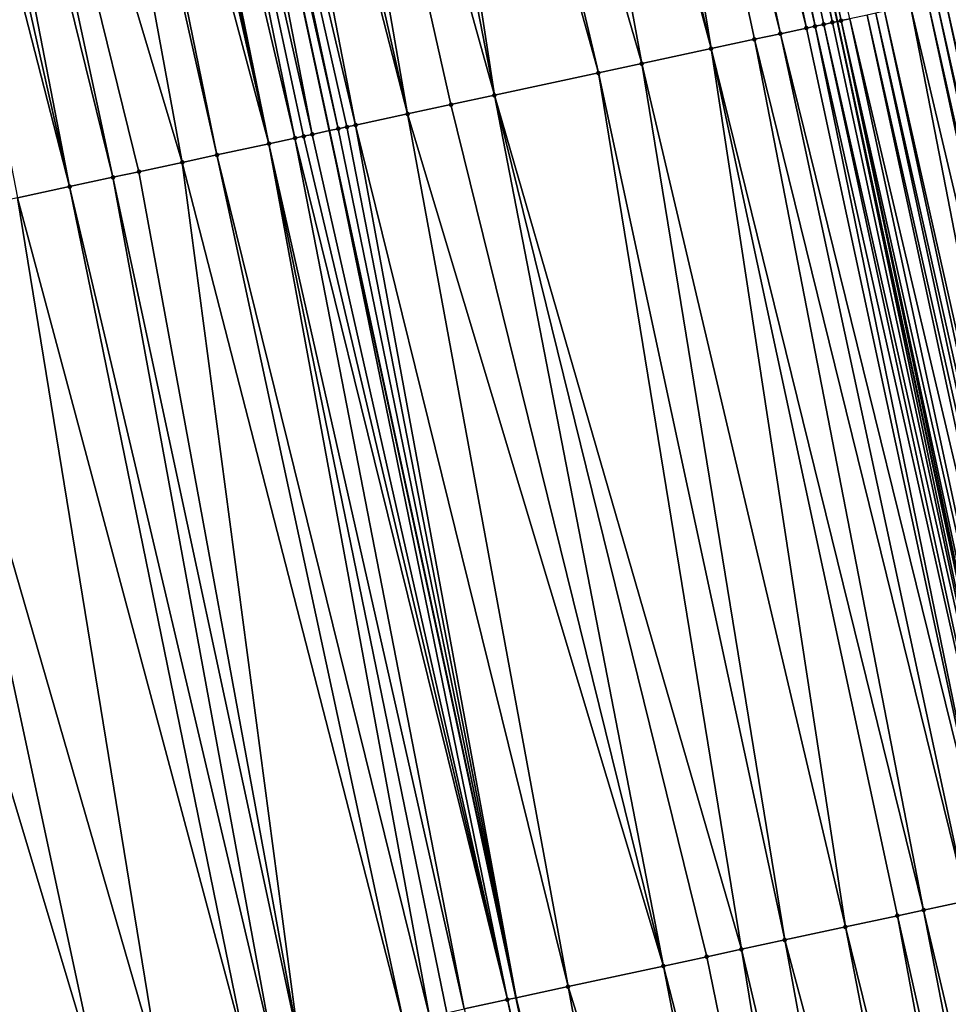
# Model space of a CAD drawing. Header units: feet. Extents: x 2004186 to 2014793, y 836912 to 864902.
# Tile 359 of 974: x 2010616 to 2010637, y 847116 to 847139. Entities that reach past the tile are written whole.
import ezdxf

# ---------------------------------------------------------------- set-up
doc = ezdxf.new("R2010")
doc.units = ezdxf.units.FT
doc.header["$LTSCALE"] = 100
doc.header["$MEASUREMENT"] = 0
for name, color, linetype, lineweight in [('EP_Travel Lane', 5, 'Continuous', 40), ('GPL_Skip Line', 2, 'Continuous', 40), ('Road Shots', 4, 'Continuous', 200), ('Road X-Section', 30, 'Continuous', 13)]:
    doc.layers.add(name, color=color, linetype=linetype, lineweight=lineweight)
doc.layers.add('I-77 SB_MM21-27-Surface-TIN', color=7, linetype='Continuous')

msp = doc.modelspace()

# ---------------------------------------------------------------- linework, layer by layer
at = {"layer": 'EP_Travel Lane'}
msp.add_polyline3d([(2010669.801309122, 846961.7875387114, 435.2640511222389), (2010666.119509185, 846981.4457389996, 435.2751564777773), (2010662.437708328, 847001.1039442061, 435.275667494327), (2010658.71559433, 847020.9368191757, 435.2728657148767), (2010654.727429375, 847040.5351569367, 435.2588388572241), (2010650.739263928, 847060.1334971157, 435.2607070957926), (2010646.75109822, 847079.7318385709, 435.2693620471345), (2010642.721483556, 847099.4424809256, 435.2498582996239), (2010638.509806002, 847118.9939856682, 435.2241894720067), (2010634.298128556, 847138.5454899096, 435.197692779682), (2010630.086446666, 847158.0970147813, 435.2048819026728), (2010625.824802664, 847177.7605070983, 435.1759360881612), (2010621.414232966, 847197.2680792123, 435.1353048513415), (2010617.003659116, 847216.7756696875, 435.1021214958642), (2010612.593093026, 847236.2832258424, 435.0550587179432), (2010608.091378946, 847255.9501270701, 435.0121007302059), (2010603.394446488, 847275.3906890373, 434.9537945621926)], dxfattribs=at)
at = {"layer": 'GPL_Skip Line'}
msp.add_polyline3d([(2010658.425751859, 846959.6426882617, 434.8346404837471), (2010654.719709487, 846979.2963235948, 434.8327586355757), (2010651.013668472, 846998.9499517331, 434.8458880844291), (2010647.299672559, 847018.6020272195, 434.8315263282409), (2010643.292333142, 847038.1964483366, 434.8466748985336), (2010639.284994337, 847057.7908664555, 434.8428464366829), (2010635.277655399, 847077.3852852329, 434.8431873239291), (2010631.25525284, 847096.9765361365, 434.8154953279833), (2010627.050621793, 847116.5295742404, 434.8180633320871), (2010622.84599493, 847136.0825928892, 434.7888662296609), (2010618.641362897, 847155.6356355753, 434.798914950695), (2010614.412306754, 847175.183235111, 434.7560637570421), (2010610.008453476, 847194.6923061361, 434.7087903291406), (2010605.604603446, 847214.2013627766, 434.6556823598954), (2010601.200750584, 847233.7104319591, 434.6076615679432), (2010596.746246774, 847253.2076785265, 434.5645376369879), (2010592.049026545, 847272.648150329, 434.498719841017)], dxfattribs=at)
at = {"layer": 'I-77 SB_MM21-27-Surface-TIN', "color": 128, "linetype": 'ByBlock', "lineweight": -2}
for points in [[(2010629.786538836, 847158.0325196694, 435.1990078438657), (2010629.395479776, 847157.9484196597, 435.186906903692), (2010633.795640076, 847138.4374328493, 435.1924936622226)], [(2010629.982068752, 847158.0745678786, 435.2021265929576), (2010629.786538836, 847158.0325196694, 435.1990078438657), (2010634.186699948, 847138.5215290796, 435.1984243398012)], [(2010629.786538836, 847158.0325196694, 435.1990078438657), (2010633.991169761, 847138.4794821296, 435.1973614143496), (2010634.186699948, 847138.5215290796, 435.1984243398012)], [(2010629.786538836, 847158.0325196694, 435.1990078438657), (2010633.795640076, 847138.4374328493, 435.1924936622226), (2010633.991169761, 847138.4794821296, 435.1973614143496)], [(2010629.982068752, 847158.0745678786, 435.2021265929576), (2010634.186699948, 847138.5215290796, 435.1984243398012), (2010630.086446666, 847158.0970147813, 435.2048819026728)], [(2010630.177598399, 847158.1166173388, 435.2072880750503), (2010630.086446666, 847158.0970147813, 435.2048819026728), (2010634.298128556, 847138.5454899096, 435.197692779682)], [(2010634.186699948, 847138.5215290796, 435.1984243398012), (2010634.298128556, 847138.5454899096, 435.197692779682), (2010630.086446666, 847158.0970147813, 435.2048819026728)], [(2010630.177598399, 847158.1166173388, 435.2072880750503), (2010634.298128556, 847138.5454899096, 435.197692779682), (2010634.382230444, 847138.5635745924, 435.197140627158)], [(2010630.177598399, 847158.1166173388, 435.2072880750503), (2010634.382230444, 847138.5635745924, 435.197140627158), (2010634.577758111, 847138.6056332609, 435.2173359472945)], [(2010628.808890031, 847157.8222750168, 435.177525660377), (2010628.222301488, 847157.6961247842, 435.1590176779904), (2010633.013521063, 847138.2692369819, 435.1750704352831)], [(2010629.395479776, 847157.9484196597, 435.186906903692), (2010628.808890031, 847157.8222750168, 435.177525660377), (2010633.600110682, 847138.3953822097, 435.1854070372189)], [(2010628.808890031, 847157.8222750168, 435.177525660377), (2010633.013521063, 847138.2692369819, 435.1750704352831), (2010633.600110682, 847138.3953822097, 435.1854070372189)], [(2010629.395479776, 847157.9484196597, 435.186906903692), (2010633.600110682, 847138.3953822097, 435.1854070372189), (2010633.795640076, 847138.4374328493, 435.1924936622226)], [(2010628.222301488, 847157.6961247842, 435.1590176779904), (2010626.853595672, 847157.4017705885, 435.1098697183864), (2010631.449285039, 847137.932835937, 435.1250240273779)], [(2010628.222301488, 847157.6961247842, 435.1590176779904), (2010632.426932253, 847138.143087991, 435.1585903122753), (2010633.013521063, 847138.2692369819, 435.1750704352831)], [(2010628.222301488, 847157.6961247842, 435.1590176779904), (2010631.449285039, 847137.932835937, 435.1250240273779), (2010632.426932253, 847138.143087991, 435.1585903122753)], [(2010626.853595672, 847157.4017705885, 435.1098697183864), (2010626.267008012, 847157.2756162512, 435.0846605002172), (2010631.449285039, 847137.932835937, 435.1250240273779)], [(2010626.267008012, 847157.2756162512, 435.0846605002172), (2010624.311714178, 847156.8551093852, 435.0130245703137), (2010629.885050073, 847137.5964299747, 435.0669487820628)], [(2010626.267008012, 847157.2756162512, 435.0846605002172), (2010629.885050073, 847137.5964299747, 435.0669487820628), (2010631.449285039, 847137.932835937, 435.1250240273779)], [(2010623.529597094, 847156.6869045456, 434.9809526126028), (2010622.747479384, 847156.5187026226, 434.9536426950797), (2010626.561052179, 847136.8815607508, 434.9328379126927)], [(2010624.311714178, 847156.8551093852, 435.0130245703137), (2010623.529597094, 847156.6869045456, 434.9809526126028), (2010628.907403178, 847137.3861764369, 435.0309598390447)], [(2010623.529597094, 847156.6869045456, 434.9809526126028), (2010626.561052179, 847136.8815607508, 434.9328379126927), (2010628.907403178, 847137.3861764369, 435.0309598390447)], [(2010624.311714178, 847156.8551093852, 435.0130245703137), (2010628.907403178, 847137.3861764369, 435.0309598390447), (2010629.885050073, 847137.5964299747, 435.0669487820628)], [(2010622.747479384, 847156.5187026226, 434.9536426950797), (2010621.183245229, 847156.182292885, 434.889403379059), (2010626.561052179, 847136.8815607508, 434.9328379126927)], [(2010621.183245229, 847156.182292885, 434.889403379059), (2010620.205598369, 847155.9720391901, 434.8531578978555), (2010624.6057591, 847136.4610503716, 434.8554663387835)], [(2010621.183245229, 847156.182292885, 434.889403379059), (2010625.583405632, 847136.6713055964, 434.8942096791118), (2010626.561052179, 847136.8815607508, 434.9328379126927)], [(2010621.183245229, 847156.182292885, 434.889403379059), (2010624.6057591, 847136.4610503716, 434.8554663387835), (2010625.583405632, 847136.6713055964, 434.8942096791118)], [(2010619.619009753, 847155.8458892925, 434.8351972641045), (2010618.836892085, 847155.6776871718, 434.8075644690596), (2010623.432582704, 847136.2087466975, 434.8132119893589)], [(2010620.205598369, 847155.9720391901, 434.8531578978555), (2010619.619009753, 847155.8458892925, 434.8351972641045), (2010624.6057591, 847136.4610503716, 434.8554663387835)], [(2010619.619009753, 847155.8458892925, 434.8351972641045), (2010623.432582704, 847136.2087466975, 434.8132119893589), (2010624.6057591, 847136.4610503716, 434.8554663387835)], [(2010618.054775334, 847155.509480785, 434.7729663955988), (2010622.454935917, 847135.9984926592, 434.7764057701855), (2010618.641362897, 847155.6356355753, 434.798914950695)], [(2010618.836892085, 847155.6776871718, 434.8075644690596), (2010618.641362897, 847155.6356355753, 434.798914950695), (2010623.041524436, 847136.124643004, 434.7950964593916)], [(2010622.454935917, 847135.9984926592, 434.7764057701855), (2010622.84599493, 847136.0825928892, 434.7888662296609), (2010618.641362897, 847155.6356355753, 434.798914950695)], [(2010623.041524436, 847136.124643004, 434.7950964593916), (2010618.641362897, 847155.6356355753, 434.798914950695), (2010622.84599493, 847136.0825928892, 434.7888662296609)], [(2010618.836892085, 847155.6776871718, 434.8075644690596), (2010623.237053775, 847136.166693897, 434.8025971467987), (2010623.432582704, 847136.2087466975, 434.8132119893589)], [(2010618.836892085, 847155.6776871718, 434.8075644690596), (2010623.041524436, 847136.124643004, 434.7950964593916), (2010623.237053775, 847136.166693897, 434.8025971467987)], [(2010617.272656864, 847155.3412823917, 434.7514192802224), (2010617.077127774, 847155.2992303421, 434.7420303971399), (2010621.4772878, 847135.7882448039, 434.7496940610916)], [(2010617.468186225, 847155.383333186, 434.7587587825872), (2010617.272656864, 847155.3412823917, 434.7514192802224), (2010621.4772878, 847135.7882448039, 434.7496940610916)], [(2010618.054775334, 847155.509480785, 434.7729663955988), (2010617.468186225, 847155.383333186, 434.7587587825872), (2010622.063875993, 847135.914396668, 434.7708657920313)], [(2010617.468186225, 847155.383333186, 434.7587587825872), (2010621.4772878, 847135.7882448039, 434.7496940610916), (2010622.063875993, 847135.914396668, 434.7708657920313)], [(2010618.054775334, 847155.509480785, 434.7729663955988), (2010622.259405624, 847135.9564462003, 434.7761446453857), (2010622.454935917, 847135.9984926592, 434.7764057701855)], [(2010618.054775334, 847155.509480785, 434.7729663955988), (2010622.063875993, 847135.914396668, 434.7708657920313), (2010622.259405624, 847135.9564462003, 434.7761446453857)], [(2010616.295012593, 847155.1310166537, 434.6955111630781), (2010615.903954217, 847155.0469134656, 434.6782208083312), (2010620.304113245, 847135.5359325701, 434.6934648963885)], [(2010617.077127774, 847155.2992303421, 434.7420303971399), (2010616.295012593, 847155.1310166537, 434.6955111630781), (2010621.4772878, 847135.7882448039, 434.7496940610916)], [(2010616.295012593, 847155.1310166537, 434.6955111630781), (2010620.304113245, 847135.5359325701, 434.6934648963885), (2010621.4772878, 847135.7882448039, 434.7496940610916)], [(2010615.903954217, 847155.0469134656, 434.6782208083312), (2010613.753130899, 847154.5843563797, 434.6001830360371), (2010619.521996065, 847135.3677281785, 434.6621243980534)], [(2010615.903954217, 847155.0469134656, 434.6782208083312), (2010619.521996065, 847135.3677281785, 434.6621243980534), (2010620.304113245, 847135.5359325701, 434.6934648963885)], [(2010613.166541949, 847154.4582080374, 434.584761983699), (2010612.57995322, 847154.3320586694, 434.5676659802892), (2010616.980113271, 847134.8210730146, 434.5751398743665)], [(2010613.753130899, 847154.5843563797, 434.6001830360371), (2010613.166541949, 847154.4582080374, 434.584761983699), (2010617.957760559, 847135.0313247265, 434.6081478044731)], [(2010613.166541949, 847154.4582080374, 434.584761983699), (2010616.980113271, 847134.8210730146, 434.5751398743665), (2010617.957760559, 847135.0313247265, 434.6081478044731)], [(2010613.753130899, 847154.5843563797, 434.6001830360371), (2010618.54434868, 847135.1574769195, 434.6298560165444), (2010619.521996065, 847135.3677281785, 434.6621243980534)], [(2010613.753130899, 847154.5843563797, 434.6001830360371), (2010617.957760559, 847135.0313247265, 434.6081478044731), (2010618.54434868, 847135.1574769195, 434.6298560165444)], [(2010612.57995322, 847154.3320586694, 434.5676659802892), (2010611.99336504, 847154.20590675, 434.5464045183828), (2010616.980113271, 847134.8210730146, 434.5751398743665)], [(2010611.99336504, 847154.20590675, 434.5464045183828), (2010615.806937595, 847134.5687659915, 434.5274173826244), (2010616.980113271, 847134.8210730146, 434.5751398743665)], [(2010637.510690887, 847139.2364306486, 435.3853445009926), (2010636.728572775, 847139.0682305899, 435.3610784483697), (2010641.128730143, 847119.557257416, 435.3889295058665)], [(2010636.337515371, 847138.9841228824, 435.3364090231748), (2010635.946456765, 847138.9000207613, 435.3208609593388), (2010640.542143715, 847119.4310973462, 435.3543611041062)], [(2010636.53304431, 847139.0261756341, 435.3469445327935), (2010636.337515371, 847138.9841228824, 435.3364090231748), (2010640.737672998, 847119.473148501, 435.3622888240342)], [(2010636.337515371, 847138.9841228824, 435.3364090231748), (2010640.542143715, 847119.4310973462, 435.3543611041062), (2010640.737672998, 847119.473148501, 435.3622888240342)], [(2010636.728572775, 847139.0682305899, 435.3610784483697), (2010636.53304431, 847139.0261756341, 435.3469445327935), (2010640.933201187, 847119.5152047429, 435.3785226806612)], [(2010636.53304431, 847139.0261756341, 435.3469445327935), (2010640.737672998, 847119.473148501, 435.3622888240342), (2010640.933201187, 847119.5152047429, 435.3785226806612)], [(2010636.728572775, 847139.0682305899, 435.3610784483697), (2010640.933201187, 847119.5152047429, 435.3785226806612), (2010641.128730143, 847119.557257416, 435.3889295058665)], [(2010639.173437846, 847119.1367434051, 435.3056281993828), (2010634.968812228, 847138.6897562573, 435.2669673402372), (2010634.577758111, 847138.6056332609, 435.2173359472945)], [(2010635.164339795, 847138.7318153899, 435.2879208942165), (2010634.968812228, 847138.6897562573, 435.2669673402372), (2010639.368965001, 847119.1788044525, 435.3297079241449)], [(2010639.368965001, 847119.1788044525, 435.3297079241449), (2010634.968812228, 847138.6897562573, 435.2669673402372), (2010639.173437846, 847119.1367434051, 435.3056281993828)], [(2010635.359868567, 847138.7738689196, 435.2997263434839), (2010635.164339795, 847138.7318153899, 435.2879208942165), (2010639.564495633, 847119.2208493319, 435.3273899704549)], [(2010635.164339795, 847138.7318153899, 435.2879208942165), (2010639.368965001, 847119.1788044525, 435.3297079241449), (2010639.564495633, 847119.2208493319, 435.3273899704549)], [(2010635.946456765, 847138.9000207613, 435.3208609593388), (2010635.359868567, 847138.7738689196, 435.2997263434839), (2010639.760025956, 847119.2628956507, 435.3274224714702)], [(2010635.359868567, 847138.7738689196, 435.2997263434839), (2010639.564495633, 847119.2208493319, 435.3273899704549), (2010639.760025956, 847119.2628956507, 435.3274224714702)], [(2010635.946456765, 847138.9000207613, 435.3208609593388), (2010639.760025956, 847119.2628956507, 435.3274224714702), (2010640.542143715, 847119.4310973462, 435.3543611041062)], [(2010638.195797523, 847118.9264593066, 435.2197429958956), (2010633.991169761, 847138.4794821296, 435.1973614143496), (2010633.795640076, 847138.4374328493, 435.1924936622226)], [(2010638.391327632, 847118.9685066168, 435.2213939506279), (2010634.186699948, 847138.5215290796, 435.1984243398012), (2010633.991169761, 847138.4794821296, 435.1973614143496)], [(2010638.391327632, 847118.9685066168, 435.2213939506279), (2010633.991169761, 847138.4794821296, 435.1973614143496), (2010638.195797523, 847118.9264593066, 435.2197429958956)], [(2010638.391327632, 847118.9685066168, 435.2213939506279), (2010634.298128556, 847138.5454899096, 435.197692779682), (2010634.186699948, 847138.5215290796, 435.1984243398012)], [(2010634.382230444, 847138.5635745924, 435.197140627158), (2010634.298128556, 847138.5454899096, 435.197692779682), (2010638.509806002, 847118.9939856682, 435.2241894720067)], [(2010638.391327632, 847118.9685066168, 435.2213939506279), (2010638.509806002, 847118.9939856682, 435.2241894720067), (2010634.298128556, 847138.5454899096, 435.197692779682)], [(2010638.782384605, 847119.0526163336, 435.2493436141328), (2010634.577758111, 847138.6056332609, 435.2173359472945), (2010634.382230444, 847138.5635745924, 435.197140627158)], [(2010638.586857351, 847119.0105557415, 435.2260075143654), (2010634.382230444, 847138.5635745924, 435.197140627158), (2010638.509806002, 847118.9939856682, 435.2241894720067)], [(2010638.782384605, 847119.0526163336, 435.2493436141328), (2010634.382230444, 847138.5635745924, 435.197140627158), (2010638.586857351, 847119.0105557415, 435.2260075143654)], [(2010639.173437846, 847119.1367434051, 435.3056281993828), (2010634.577758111, 847138.6056332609, 435.2173359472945), (2010638.782384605, 847119.0526163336, 435.2493436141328)], [(2010637.218148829, 847118.7162141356, 435.1974144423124), (2010633.013521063, 847138.2692369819, 435.1750704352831), (2010632.426932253, 847138.143087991, 435.1585903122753)], [(2010637.804738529, 847118.8423589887, 435.2071388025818), (2010633.600110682, 847138.3953822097, 435.1854070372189), (2010633.013521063, 847138.2692369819, 435.1750704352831)], [(2010637.804738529, 847118.8423589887, 435.2071388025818), (2010633.013521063, 847138.2692369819, 435.1750704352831), (2010637.218148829, 847118.7162141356, 435.1974144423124)], [(2010637.804738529, 847118.8423589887, 435.2071388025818), (2010633.795640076, 847138.4374328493, 435.1924936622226), (2010633.600110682, 847138.3953822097, 435.1854070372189)], [(2010638.195797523, 847118.9264593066, 435.2197429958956), (2010633.795640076, 847138.4374328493, 435.1924936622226), (2010637.804738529, 847118.8423589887, 435.2071388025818)], [(2010636.240500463, 847118.5059674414, 435.1725987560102), (2010632.426932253, 847138.143087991, 435.1585903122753), (2010631.449285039, 847137.932835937, 435.1250240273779)], [(2010637.218148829, 847118.7162141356, 435.1974144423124), (2010632.426932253, 847138.143087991, 435.1585903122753), (2010636.240500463, 847118.5059674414, 435.1725987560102)], [(2010631.449285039, 847137.932835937, 435.1250240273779), (2010629.885050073, 847137.5964299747, 435.0669487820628), (2010634.480736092, 847118.1275108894, 435.1075177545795)], [(2010636.240500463, 847118.5059674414, 435.1725987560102), (2010631.449285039, 847137.932835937, 435.1250240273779), (2010635.653911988, 847118.3798168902, 435.1535710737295)], [(2010635.653911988, 847118.3798168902, 435.1535710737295), (2010631.449285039, 847137.932835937, 435.1250240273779), (2010634.480736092, 847118.1275108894, 435.1075177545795)], [(2010629.885050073, 847137.5964299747, 435.0669487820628), (2010628.907403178, 847137.3861764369, 435.0309598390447), (2010633.112030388, 847117.8331561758, 435.0575238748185)], [(2010629.885050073, 847137.5964299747, 435.0669487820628), (2010633.112030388, 847117.8331561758, 435.0575238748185), (2010634.480736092, 847118.1275108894, 435.1075177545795)], [(2010628.907403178, 847137.3861764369, 435.0309598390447), (2010626.561052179, 847136.8815607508, 434.9328379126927), (2010632.13438433, 847117.6228987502, 435.0151876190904)], [(2010628.907403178, 847137.3861764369, 435.0309598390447), (2010632.13438433, 847117.6228987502, 435.0151876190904), (2010633.112030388, 847117.8331561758, 435.0575238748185)], [(2010626.561052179, 847136.8815607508, 434.9328379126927), (2010625.583405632, 847136.6713055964, 434.8942096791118), (2010630.374620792, 847117.2444383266, 434.9437856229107)], [(2010626.561052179, 847136.8815607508, 434.9328379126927), (2010631.352267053, 847117.4546948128, 434.9845884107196), (2010632.13438433, 847117.6228987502, 435.0151876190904)], [(2010626.561052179, 847136.8815607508, 434.9328379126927), (2010630.374620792, 847117.2444383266, 434.9437856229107), (2010631.352267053, 847117.4546948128, 434.9845884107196)], [(2010625.583405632, 847136.6713055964, 434.8942096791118), (2010624.6057591, 847136.4610503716, 434.8554663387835), (2010630.374620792, 847117.2444383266, 434.9437856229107)], [(2010624.6057591, 847136.4610503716, 434.8554663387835), (2010623.432582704, 847136.2087466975, 434.8132119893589), (2010628.223797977, 847116.7818789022, 434.8619300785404)], [(2010624.6057591, 847136.4610503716, 434.8554663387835), (2010628.223797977, 847116.7818789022, 434.8619300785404), (2010630.374620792, 847117.2444383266, 434.9437856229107)], [(2010622.454935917, 847135.9984926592, 434.7764057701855), (2010626.855092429, 847116.4875234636, 434.8107522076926), (2010622.84599493, 847136.0825928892, 434.7888662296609)], [(2010623.041524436, 847136.124643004, 434.7950964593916), (2010622.84599493, 847136.0825928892, 434.7888662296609), (2010627.050621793, 847116.5295742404, 434.8180633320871)], [(2010626.855092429, 847116.4875234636, 434.8107522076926), (2010627.050621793, 847116.5295742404, 434.8180633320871), (2010622.84599493, 847136.0825928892, 434.7888662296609)], [(2010623.237053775, 847136.166693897, 434.8025971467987), (2010623.041524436, 847136.124643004, 434.7950964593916), (2010627.050621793, 847116.5295742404, 434.8180633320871)], [(2010623.432582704, 847136.2087466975, 434.8132119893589), (2010623.237053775, 847136.166693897, 434.8025971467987), (2010627.050621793, 847116.5295742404, 434.8180633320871)], [(2010623.432582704, 847136.2087466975, 434.8132119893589), (2010627.050621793, 847116.5295742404, 434.8180633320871), (2010628.223797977, 847116.7818789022, 434.8619300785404)], [(2010622.063875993, 847135.914396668, 434.7708657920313), (2010621.4772878, 847135.7882448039, 434.7496940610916), (2010625.877444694, 847116.2772738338, 434.7811435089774)], [(2010622.259405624, 847135.9564462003, 434.7761446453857), (2010622.063875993, 847135.914396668, 434.7708657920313), (2010626.855092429, 847116.4875234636, 434.8107522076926)], [(2010622.063875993, 847135.914396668, 434.7708657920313), (2010625.877444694, 847116.2772738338, 434.7811435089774), (2010626.855092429, 847116.4875234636, 434.8107522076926)], [(2010622.454935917, 847135.9984926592, 434.7764057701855), (2010622.259405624, 847135.9564462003, 434.7761446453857), (2010626.855092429, 847116.4875234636, 434.8107522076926)], [(2010621.4772878, 847135.7882448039, 434.7496940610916), (2010620.304113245, 847135.5359325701, 434.6934648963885), (2010625.095328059, 847116.1090669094, 434.7456676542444)], [(2010621.4772878, 847135.7882448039, 434.7496940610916), (2010625.486386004, 847116.1931721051, 434.7662358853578), (2010625.877444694, 847116.2772738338, 434.7811435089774)], [(2010621.4772878, 847135.7882448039, 434.7496940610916), (2010625.095328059, 847116.1090669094, 434.7456676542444), (2010625.486386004, 847116.1931721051, 434.7662358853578)], [(2010619.521996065, 847135.3677281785, 434.6621243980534), (2010618.54434868, 847135.1574769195, 434.6298560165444), (2010622.162388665, 847115.4783002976, 434.6279071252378)], [(2010620.304113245, 847135.5359325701, 434.6934648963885), (2010619.521996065, 847135.3677281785, 434.6621243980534), (2010624.50874094, 847115.982910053, 434.7163458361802)], [(2010619.521996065, 847135.3677281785, 434.6621243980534), (2010622.162388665, 847115.4783002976, 434.6279071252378), (2010624.50874094, 847115.982910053, 434.7163458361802)], [(2010620.304113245, 847135.5359325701, 434.6934648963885), (2010624.50874094, 847115.982910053, 434.7163458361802), (2010625.095328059, 847116.1090669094, 434.7456676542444)], [(2010618.54434868, 847135.1574769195, 434.6298560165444), (2010617.957760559, 847135.0313247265, 434.6081478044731), (2010622.162388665, 847115.4783002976, 434.6279071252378)], [(2010617.957760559, 847135.0313247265, 434.6081478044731), (2010616.980113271, 847134.8210730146, 434.5751398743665), (2010621.575800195, 847115.352149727, 434.6088480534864)], [(2010617.957760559, 847135.0313247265, 434.6081478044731), (2010621.575800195, 847115.352149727, 434.6088480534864), (2010622.162388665, 847115.4783002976, 434.6279071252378)], [(2010616.980113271, 847134.8210730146, 434.5751398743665), (2010615.806937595, 847134.5687659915, 434.5274173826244), (2010620.989211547, 847115.2259999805, 434.5911340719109)], [(2010616.980113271, 847134.8210730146, 434.5751398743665), (2010620.989211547, 847115.2259999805, 434.5911340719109), (2010621.575800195, 847115.352149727, 434.6088480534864)], [(2010615.806937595, 847134.5687659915, 434.5274173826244), (2010613.460585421, 847134.0641557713, 434.4382201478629), (2010619.033918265, 847114.8054905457, 434.5153040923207)], [(2010615.806937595, 847134.5687659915, 434.5274173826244), (2010619.033918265, 847114.8054905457, 434.5153040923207), (2010620.989211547, 847115.2259999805, 434.5911340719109)], [(2010613.460585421, 847134.0641557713, 434.4382201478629), (2010611.896349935, 847133.7277522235, 434.3840867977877), (2010617.665212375, 847114.5111367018, 434.46673003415)], [(2010613.460585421, 847134.0641557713, 434.4382201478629), (2010617.665212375, 847114.5111367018, 434.46673003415), (2010619.033918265, 847114.8054905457, 434.5153040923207)], [(2010611.896349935, 847133.7277522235, 434.3840867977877), (2010611.700820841, 847133.6857001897, 434.3747238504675), (2010616.100976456, 847114.1747351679, 434.4158847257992)], [(2010611.700820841, 847133.6857001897, 434.3747238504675), (2010615.709918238, 847114.090631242, 434.3973900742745), (2010616.100976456, 847114.1747351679, 434.4158847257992)], [(2010611.896349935, 847133.7277522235, 434.3840867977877), (2010616.100976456, 847114.1747351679, 434.4158847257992), (2010617.665212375, 847114.5111367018, 434.46673003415)], [(2010637.218148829, 847118.7162141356, 435.1974144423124), (2010636.240500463, 847118.5059674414, 435.1725987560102), (2010640.836189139, 847099.0370359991, 435.1929847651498)], [(2010636.240500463, 847118.5059674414, 435.1725987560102), (2010635.653911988, 847118.3798168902, 435.1535710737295), (2010640.054071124, 847098.8688354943, 435.1679909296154)], [(2010636.240500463, 847118.5059674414, 435.1725987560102), (2010640.054071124, 847098.8688354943, 435.1679909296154), (2010640.836189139, 847099.0370359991, 435.1929847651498)], [(2010635.653911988, 847118.3798168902, 435.1535710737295), (2010634.480736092, 847118.1275108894, 435.1075177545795), (2010639.271953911, 847098.7006312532, 435.1368967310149)], [(2010635.653911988, 847118.3798168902, 435.1535710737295), (2010639.271953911, 847098.7006312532, 435.1368967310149), (2010640.054071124, 847098.8688354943, 435.1679909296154)], [(2010638.294306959, 847098.4903779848, 435.1013482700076), (2010634.480736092, 847118.1275108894, 435.1075177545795), (2010633.112030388, 847117.8331561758, 435.0575238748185)], [(2010639.271953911, 847098.7006312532, 435.1368967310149), (2010634.480736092, 847118.1275108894, 435.1075177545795), (2010638.294306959, 847098.4903779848, 435.1013482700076)], [(2010636.730072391, 847098.1539701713, 435.0402517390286), (2010633.112030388, 847117.8331561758, 435.0575238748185), (2010632.13438433, 847117.6228987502, 435.0151876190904)], [(2010638.294306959, 847098.4903779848, 435.1013482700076), (2010633.112030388, 847117.8331561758, 435.0575238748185), (2010636.730072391, 847098.1539701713, 435.0402517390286)], [(2010635.36136719, 847097.859613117, 434.9864372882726), (2010632.13438433, 847117.6228987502, 435.0151876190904), (2010631.352267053, 847117.4546948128, 434.9845884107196)], [(2010636.730072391, 847098.1539701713, 435.0402517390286), (2010632.13438433, 847117.6228987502, 435.0151876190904), (2010635.36136719, 847097.859613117, 434.9864372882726)], [(2010635.36136719, 847097.859613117, 434.9864372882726), (2010631.352267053, 847117.4546948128, 434.9845884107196), (2010630.374620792, 847117.2444383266, 434.9437856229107)], [(2010630.374620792, 847117.2444383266, 434.9437856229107), (2010628.223797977, 847116.7818789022, 434.8619300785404), (2010634.188191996, 847097.6073038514, 434.9350547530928)], [(2010635.36136719, 847097.859613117, 434.9864372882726), (2010630.374620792, 847117.2444383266, 434.9437856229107), (2010634.188191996, 847097.6073038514, 434.9350547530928)], [(2010628.223797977, 847116.7818789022, 434.8619300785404), (2010627.050621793, 847116.5295742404, 434.8180633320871), (2010631.841840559, 847097.1026902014, 434.8402592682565)], [(2010628.223797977, 847116.7818789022, 434.8619300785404), (2010631.841840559, 847097.1026902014, 434.8402592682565), (2010634.188191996, 847097.6073038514, 434.9350547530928)], [(2010626.855092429, 847116.4875234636, 434.8107522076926), (2010625.877444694, 847116.2772738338, 434.7811435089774), (2010630.864193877, 847096.8924356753, 434.8026573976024)], [(2010626.855092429, 847116.4875234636, 434.8107522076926), (2010631.25525284, 847096.9765361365, 434.8154953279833), (2010627.050621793, 847116.5295742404, 434.8180633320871)], [(2010626.855092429, 847116.4875234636, 434.8107522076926), (2010630.864193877, 847096.8924356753, 434.8026573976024), (2010631.25525284, 847096.9765361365, 434.8154953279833)], [(2010631.450782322, 847097.0185863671, 434.8219142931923), (2010627.050621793, 847116.5295742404, 434.8180633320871), (2010631.25525284, 847096.9765361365, 434.8154953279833)], [(2010631.841840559, 847097.1026902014, 434.8402592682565), (2010627.050621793, 847116.5295742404, 434.8180633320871), (2010631.450782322, 847097.0185863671, 434.8219142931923)]]:
    msp.add_3dface(points, dxfattribs=at)
at = {"layer": 'Road Shots', "lineweight": 100}
for p in [(2010633.991169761, 847138.4794821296, 435.1973614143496), (2010634.186699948, 847138.5215290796, 435.1984243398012), (2010634.382230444, 847138.5635745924, 435.197140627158), (2010633.013521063, 847138.2692369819, 435.1750704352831), (2010633.600110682, 847138.3953822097, 435.1854070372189), (2010633.795640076, 847138.4374328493, 435.1924936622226), (2010632.426932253, 847138.143087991, 435.1585903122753), (2010631.449285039, 847137.932835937, 435.1250240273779), (2010629.885050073, 847137.5964299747, 435.0669487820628), (2010628.907403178, 847137.3861764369, 435.0309598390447), (2010626.561052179, 847136.8815607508, 434.9328379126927), (2010625.583405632, 847136.6713055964, 434.8942096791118), (2010624.6057591, 847136.4610503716, 434.8554663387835), (2010623.041524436, 847136.124643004, 434.7950964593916), (2010623.237053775, 847136.166693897, 434.8025971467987), (2010623.432582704, 847136.2087466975, 434.8132119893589), (2010622.063875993, 847135.914396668, 434.7708657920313), (2010622.259405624, 847135.9564462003, 434.7761446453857), (2010622.454935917, 847135.9984926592, 434.7764057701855), (2010621.4772878, 847135.7882448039, 434.7496940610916), (2010619.521996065, 847135.3677281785, 434.6621243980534), (2010620.304113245, 847135.5359325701, 434.6934648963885), (2010618.54434868, 847135.1574769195, 434.6298560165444), (2010617.957760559, 847135.0313247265, 434.6081478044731), (2010616.980113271, 847134.8210730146, 434.5751398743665), (2010636.240500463, 847118.5059674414, 435.1725987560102), (2010635.653911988, 847118.3798168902, 435.1535710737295), (2010634.480736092, 847118.1275108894, 435.1075177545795), (2010633.112030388, 847117.8331561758, 435.0575238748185), (2010632.13438433, 847117.6228987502, 435.0151876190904), (2010631.352267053, 847117.4546948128, 434.9845884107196), (2010630.374620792, 847117.2444383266, 434.9437856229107), (2010628.223797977, 847116.7818789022, 434.8619300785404), (2010626.855092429, 847116.4875234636, 434.8107522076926)]:
    msp.add_point(p, dxfattribs=at)
at = {"layer": 'Road X-Section', "extrusion": (0.2102314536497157, -0.9776514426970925, 0.000626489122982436), "elevation": -405507.3772623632, "flags": 128}
msp.add_lwpolyline([(2143751.996894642, 687.5595678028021), (2143752.396894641, 687.5795389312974), (2143752.996894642, 687.603823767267), (2143753.596894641, 687.6347288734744), (2143753.996894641, 687.6512595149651), (2143754.396894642, 687.6708134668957), (2143754.996894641, 687.6946301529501), (2143755.396894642, 687.7166293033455), (2143755.996894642, 687.7509965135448), (2143756.396894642, 687.7700712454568), (2143756.796894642, 687.7776124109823), (2143756.996894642, 687.7845694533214), (2143757.196894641, 687.794485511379), (2143757.596894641, 687.8218825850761), (2143757.996894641, 687.8534800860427), (2143758.196894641, 687.8623604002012), (2143758.796894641, 687.8576448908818), (2143758.996894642, 687.868057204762), (2143759.396894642, 687.8999535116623), (2143759.796894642, 687.9228606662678), (2143760.196894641, 687.9481874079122), (2143760.596894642, 687.9629066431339), (2143761.596894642, 688.0102374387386), (2143762.196894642, 688.033379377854), (2143763.196894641, 688.0665503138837), (2143764.596894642, 688.125948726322), (2143764.996894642, 688.1378113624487), (2143765.796894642, 688.1577972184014), (2143766.396894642, 688.1828546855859), (2143767.396894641, 688.2322679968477), (2143768.396894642, 688.2687115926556), (2143769.796894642, 688.3265739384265), (2143770.396894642, 688.3524029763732), (2143770.596894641, 688.359217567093), (2143771.196894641, 688.3703141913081), (2143771.596894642, 688.393677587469), (2143771.996894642, 688.4208200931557), (2143772.196894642, 688.4301830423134), (2143773.796894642, 688.4843164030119), (2143776.196894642, 688.5735136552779), (2143777.396894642, 688.6212361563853), (2143778.396894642, 688.6542440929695), (2143778.996894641, 688.6759523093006), (2143779.996894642, 688.7082206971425), (2143780.796894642, 688.7395612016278), (2143781.996894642, 688.7957903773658), (2143782.596894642, 688.81696211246), (2143782.796894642, 688.8222409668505), (2143782.996894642, 688.8225020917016), (2143783.596894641, 688.8411927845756), (2143783.796894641, 688.8486934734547), (2143783.996894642, 688.8593083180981), (2143785.196894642, 688.9015626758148), (2143786.196894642, 688.9403060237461), (2143787.196894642, 688.9789342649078), (2143789.596894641, 689.0770562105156), (2143790.596894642, 689.1130451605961), (2143792.196894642, 689.1711204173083), (2143793.196894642, 689.2046867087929), (2143793.796894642, 689.2211668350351), (2143794.396894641, 689.2315034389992), (2143794.596894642, 689.2385900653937), (2143794.796894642, 689.2434578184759), (2143794.996894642, 689.244520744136), (2143795.196894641, 689.243237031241), (2143795.396894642, 689.2634323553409), (2143795.796894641, 689.3130637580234), (2143795.996894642, 689.3340173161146), (2143796.196894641, 689.3458227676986), (2143796.796894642, 689.3669573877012), (2143797.196894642, 689.3825054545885), (2143797.396894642, 689.3930409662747), (2143797.596894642, 689.4071748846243), (2143798.396894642, 689.4314409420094), (2143799.596894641, 689.4722072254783), (2143800.996894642, 689.5205275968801), (2143802.796894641, 689.5829378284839), (2143802.996894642, 689.5888294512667)], dxfattribs=at)
at = {"layer": 'Road X-Section', "extrusion": (0.2102314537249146, -0.9776514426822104, 0.0006264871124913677), "elevation": -405487.377099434, "flags": 128}
msp.add_lwpolyline([(2143751.996925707, 687.564478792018), (2143753.196925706, 687.6202477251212), (2143753.596925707, 687.6371118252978), (2143754.596925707, 687.68440695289), (2143754.996925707, 687.6987339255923), (2143755.196925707, 687.7087526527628), (2143755.596925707, 687.7316689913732), (2143755.996925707, 687.749102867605), (2143756.396925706, 687.7710428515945), (2143756.796925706, 687.7794923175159), (2143756.996925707, 687.7878131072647), (2143757.196925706, 687.7982141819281), (2143757.596925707, 687.8251108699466), (2143757.996925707, 687.8542379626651), (2143758.196925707, 687.8624707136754), (2143758.796925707, 687.8706930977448), (2143758.996925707, 687.882232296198), (2143759.196925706, 687.9018448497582), (2143759.396925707, 687.919326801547), (2143759.596925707, 687.9305592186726), (2143759.796925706, 687.9389889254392), (2143760.196925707, 687.9589956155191), (2143760.796925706, 687.9808845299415), (2143761.996925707, 688.0331692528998), (2143762.796925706, 688.0635190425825), (2143763.596925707, 688.0952572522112), (2143764.596925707, 688.1332837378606), (2143765.796925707, 688.1715603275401), (2143766.396925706, 688.198436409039), (2143767.196925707, 688.2401937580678), (2143767.796925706, 688.2663642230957), (2143768.396925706, 688.2904618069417), (2143768.796925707, 688.3087290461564), (2143770.196925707, 688.365470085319), (2143770.596925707, 688.3761045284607), (2143770.796925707, 688.3852862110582), (2143771.196925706, 688.3924805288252), (2143771.396925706, 688.4037175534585), (2143771.596925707, 688.4180171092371), (2143771.796925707, 688.430141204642), (2143772.196925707, 688.4486358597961), (2143773.796925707, 688.499481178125), (2143775.196925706, 688.548055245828), (2143777.196925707, 688.6238852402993), (2143777.796925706, 688.6415992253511), (2143778.396925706, 688.660658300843), (2143780.796925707, 688.7490970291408), (2143781.396925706, 688.7784188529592), (2143781.796925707, 688.7989870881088), (2143782.196925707, 688.813894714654), (2143783.196925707, 688.8435034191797), (2143784.596925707, 688.8946813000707), (2143786.796925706, 688.9765368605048), (2143787.796925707, 689.0173396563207), (2143788.596925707, 689.0479388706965), (2143789.596925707, 689.0902751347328), (2143790.996925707, 689.1402690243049), (2143792.196925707, 689.1863223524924), (2143792.796925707, 689.205350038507), (2143793.796925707, 689.2301657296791), (2143794.396925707, 689.239890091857), (2143794.796925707, 689.2524942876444), (2143794.996925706, 689.2541452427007), (2143795.196925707, 689.2587588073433), (2143795.396925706, 689.2820949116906), (2143795.796925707, 689.3383795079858), (2143795.996925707, 689.3624592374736), (2143796.196925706, 689.3601412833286), (2143796.396925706, 689.3601737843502), (2143797.196925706, 689.3871124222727), (2143797.396925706, 689.3950401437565), (2143797.596925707, 689.4112740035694), (2143797.796925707, 689.4216808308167), (2143798.596925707, 689.4450691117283), (2143799.396925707, 689.4726831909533), (2143799.796925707, 689.4883950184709), (2143800.396925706, 689.5091116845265), (2143800.796925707, 689.5239216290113), (2143802.396925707, 689.577435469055), (2143802.996925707, 689.5988082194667)], dxfattribs=at)

doc.saveas('drawing.dxf')
